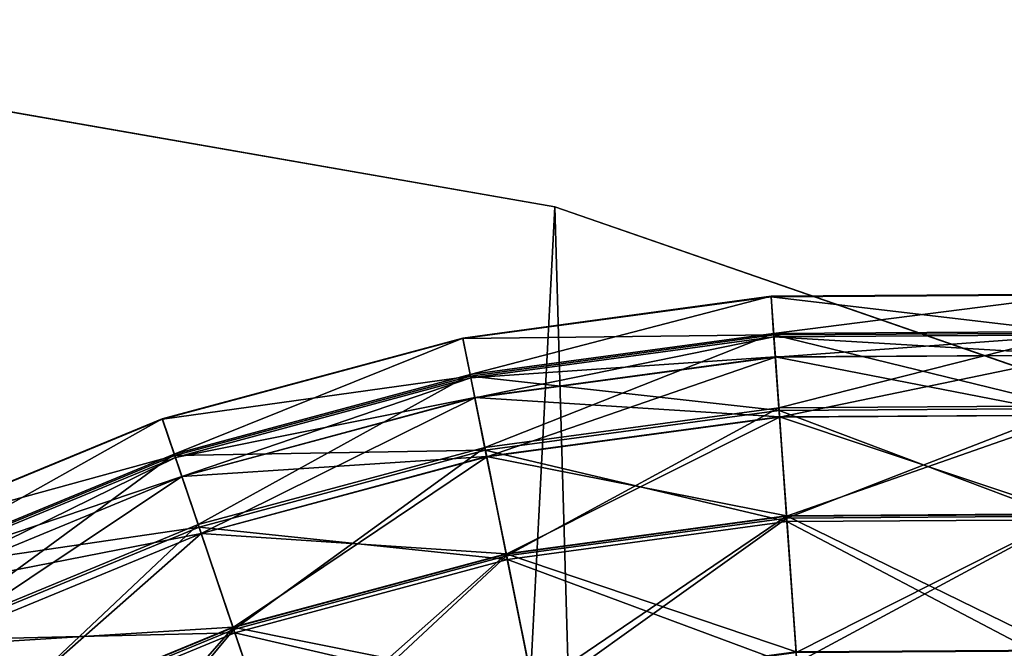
# Model space of a CAD drawing. Header units: millimetres. Extents: x 0 to 406, y 0 to 400.
# Tile 344 of 355: x 239 to 270, y 380 to 400. Entities that reach past the tile are written whole.
import ezdxf

# ---------------------------------------------------------------- set-up
doc = ezdxf.new("R2010")
doc.units = ezdxf.units.MM
doc.header["$LTSCALE"] = 25.4
doc.layers.get('0').update_dxf_attribs({"true_color": 0xff5454})

# ---------------------------------------------------------------- blocks, each defined once
blk = doc.blocks.new('KARO-10304.STL')
at = {"color": 250, "true_color": 0x262626}
mesh = blk.add_polyface(dxfattribs=at)
corners = [(-200.711, -21.837, 1474.427), (-197.395, 42.242, 1474.427), (-201.64, 10.336, 1474.427), (-194.634, -53.445, 1474.427), (-188.088, 73.053, 1474.427), (-183.565, -83.668, 1474.427), (-173.958, 101.973, 1474.427), (-167.791, -111.725, 1474.427), (-155.372, 128.251, 1474.427), (-147.721, -136.888, 1474.427), (-132.812, 151.208, 1474.427), (-123.874, -158.505, 1474.427), (-106.862, 170.248, 1474.427), (-96.869, -176.018, 1474.427), (-78.193, 184.88, 1474.427), (-67.404, -188.971, 1474.427), (-47.548, 194.723, 1474.427), (-36.243, -197.031, 1474.427), (-15.721, 199.522, 1474.427), (-4.192, -199.987, 1474.427), (16.463, 199.155, 1474.427), (27.918, -197.764, 1474.427), (48.172, 193.629, 1474.427), (59.255, -190.419, 1474.427), (78.584, 183.088, 1474.427), (89.008, -178.142, 1474.427), (106.911, 167.806, 1474.427), (116.407, -161.251, 1474.427), (132.42, 148.177, 1474.427), (140.741, -140.184, 1474.427), (154.449, 124.711, 1474.427), (161.381, -115.486, 1474.427), (172.43, 98.014, 1474.427), (177.792, -87.797, 1474.427), (185.895, 68.78, 1474.427), (189.548, -57.835, 1474.427), (194.496, 37.764, 1474.427), (196.347, -26.374, 1474.427), (198.01, 5.769, 1474.427)]
mesh.append_faces([[corners[k] for k in face] for face in [(0, 1, 2), (36, 37, 38)]], dxfattribs={"vtx0": -1, "color": 250})
mesh.append_faces([[corners[k] for k in face] for face in [(1, 3, 4), (4, 5, 6), (6, 7, 8), (8, 9, 10), (10, 11, 12), (12, 13, 14), (14, 15, 16), (16, 17, 18), (18, 19, 20), (20, 21, 22), (22, 23, 24), (24, 25, 26), (26, 27, 28), (28, 29, 30), (30, 31, 32), (32, 33, 34), (34, 35, 36)]], dxfattribs={"vtx0": -1, "vtx1": -1, "color": 250})
mesh.append_faces([[corners[k] for k in face] for face in [(1, 0, 3), (4, 3, 5), (6, 5, 7), (8, 7, 9), (10, 9, 11), (12, 11, 13), (14, 13, 15), (16, 15, 17), (18, 17, 19), (20, 19, 21), (22, 21, 23), (24, 23, 25), (26, 25, 27), (28, 27, 29), (30, 29, 31), (32, 31, 33), (34, 33, 35), (36, 35, 37)]], dxfattribs={"vtx0": -1, "vtx2": -1, "color": 250})
mesh = blk.add_polyface(dxfattribs=at)
corners = [(-197.395, 42.242, 1473.626), (-200.711, -21.837, 1473.626), (-201.64, 10.336, 1473.626), (-194.634, -53.445, 1473.626), (-188.088, 73.053, 1473.626), (-183.565, -83.668, 1473.626), (-173.958, 101.973, 1473.626), (-167.791, -111.725, 1473.626), (-155.372, 128.251, 1473.626), (-147.721, -136.888, 1473.626), (-132.812, 151.208, 1473.626), (-123.874, -158.505, 1473.626), (-106.862, 170.248, 1473.626), (-96.869, -176.018, 1473.626), (-78.193, 184.88, 1473.626), (-67.404, -188.971, 1473.626), (-47.548, 194.723, 1473.626), (-36.243, -197.031, 1473.626), (-15.721, 199.522, 1473.626), (-4.192, -199.987, 1473.626), (16.463, 199.155, 1473.626), (27.918, -197.764, 1473.626), (48.172, 193.629, 1473.626), (59.255, -190.419, 1473.626), (78.584, 183.088, 1473.626), (89.008, -178.142, 1473.626), (106.911, 167.806, 1473.626), (116.407, -161.251, 1473.626), (132.42, 148.177, 1473.626), (140.741, -140.184, 1473.626), (154.449, 124.711, 1473.626), (161.381, -115.486, 1473.626), (172.43, 98.014, 1473.626), (177.792, -87.797, 1473.626), (185.895, 68.78, 1473.626), (189.548, -57.835, 1473.626), (194.496, 37.764, 1473.626), (196.347, -26.374, 1473.626), (198.01, 5.769, 1473.626)]
mesh.append_faces([[corners[k] for k in face] for face in [(0, 1, 2), (37, 36, 38)]], dxfattribs={"vtx0": -1, "color": 250})
mesh.append_faces([[corners[k] for k in face] for face in [(1, 0, 3), (3, 4, 5), (5, 6, 7), (7, 8, 9), (9, 10, 11), (11, 12, 13), (13, 14, 15), (15, 16, 17), (17, 18, 19), (19, 20, 21), (21, 22, 23), (23, 24, 25), (25, 26, 27), (27, 28, 29), (29, 30, 31), (31, 32, 33), (33, 34, 35), (35, 36, 37)]], dxfattribs={"vtx0": -1, "vtx1": -1, "color": 250})
mesh.append_faces([[corners[k] for k in face] for face in [(3, 0, 4), (5, 4, 6), (7, 6, 8), (9, 8, 10), (11, 10, 12), (13, 12, 14), (15, 14, 16), (17, 16, 18), (19, 18, 20), (21, 20, 22), (23, 22, 24), (25, 24, 26), (27, 26, 28), (29, 28, 30), (31, 30, 32), (33, 32, 34), (35, 34, 36)]], dxfattribs={"vtx0": -1, "vtx2": -1, "color": 250})
mesh = blk.add_polyface(dxfattribs=at)
corners = [(16.463, 199.155, 1474.427), (48.172, 193.629, 1473.626), (16.463, 199.155, 1473.626), (48.172, 193.629, 1474.427)]
mesh.append_faces([[corners[k] for k in face] for face in [(0, 1, 2), (1, 0, 3)]], dxfattribs={"vtx0": -1, "color": 250})
mesh = blk.add_polyface(dxfattribs=at)
corners = [(48.172, 193.629, 1474.427), (78.584, 183.088, 1473.626), (48.172, 193.629, 1473.626), (78.584, 183.088, 1474.427)]
mesh.append_faces([[corners[k] for k in face] for face in [(0, 1, 2), (1, 0, 3)]], dxfattribs={"vtx0": -1, "color": 250})
at = {"color": 7, "true_color": 0xffffff}
mesh = blk.add_polyface(dxfattribs=at)
corners = [(55.073, 189.635, 409.257), (64.797, 190.868, 399.558), (54.99, 190.806, 399.558), (64.729, 189.696, 409.257)]
mesh.append_faces([[corners[k] for k in face] for face in [(0, 1, 2), (1, 0, 3)]], dxfattribs={"vtx0": -1, "color": 7})
mesh = blk.add_polyface(dxfattribs=at)
corners = [(54.99, 190.806, 399.558), (64.796, 190.852, 389.789), (54.992, 190.789, 389.789), (64.797, 190.868, 399.558)]
mesh.append_faces([[corners[k] for k in face] for face in [(0, 1, 2), (1, 0, 3)]], dxfattribs={"vtx0": -1, "color": 7})
mesh = blk.add_polyface(dxfattribs=at)
corners = [(45.504, 188.339, 409.257), (54.99, 190.806, 399.558), (45.273, 189.49, 399.558), (55.073, 189.635, 409.257)]
mesh.append_faces([[corners[k] for k in face] for face in [(0, 1, 2), (1, 0, 3)]], dxfattribs={"vtx0": -1, "color": 7})
mesh = blk.add_polyface(dxfattribs=at)
corners = [(45.273, 189.49, 399.558), (54.992, 190.789, 389.789), (45.276, 189.474, 389.789), (54.99, 190.806, 399.558)]
mesh.append_faces([[corners[k] for k in face] for face in [(0, 1, 2), (1, 0, 3)]], dxfattribs={"vtx0": -1, "color": 7})
mesh = blk.add_polyface(dxfattribs=at)
corners = [(45.276, 189.474, 389.789), (55.077, 189.585, 380.094), (45.514, 188.29, 380.094), (54.992, 190.789, 389.789)]
mesh.append_faces([[corners[k] for k in face] for face in [(0, 1, 2), (1, 0, 3)]], dxfattribs={"vtx0": -1, "color": 7})
mesh = blk.add_polyface(dxfattribs=at)
corners = [(54.992, 190.789, 389.789), (64.726, 189.646, 380.094), (55.077, 189.585, 380.094), (64.796, 190.852, 389.789)]
mesh.append_faces([[corners[k] for k in face] for face in [(0, 1, 2), (1, 0, 3)]], dxfattribs={"vtx0": -1, "color": 7})
mesh = blk.add_polyface(dxfattribs=at)
corners = [(45.968, 186.038, 418.74), (55.073, 189.635, 409.257), (45.504, 188.339, 409.257), (55.238, 187.293, 418.74)]
mesh.append_faces([[corners[k] for k in face] for face in [(0, 1, 2), (1, 0, 3)]], dxfattribs={"vtx0": -1, "color": 7})
mesh = blk.add_polyface(dxfattribs=at)
corners = [(55.238, 187.293, 418.74), (64.729, 189.696, 409.257), (55.073, 189.635, 409.257), (64.593, 187.353, 418.74)]
mesh.append_faces([[corners[k] for k in face] for face in [(0, 1, 2), (1, 0, 3)]], dxfattribs={"vtx0": -1, "color": 7})
mesh = blk.add_polyface(dxfattribs=at)
corners = [(55.077, 189.585, 380.094), (64.589, 187.27, 370.619), (55.244, 187.21, 370.619), (64.726, 189.646, 380.094)]
mesh.append_faces([[corners[k] for k in face] for face in [(0, 1, 2), (1, 0, 3)]], dxfattribs={"vtx0": -1, "color": 7})
mesh = blk.add_polyface(dxfattribs=at)
corners = [(36.18, 185.831, 409.257), (45.273, 189.49, 399.558), (35.803, 186.943, 399.558), (45.504, 188.339, 409.257)]
mesh.append_faces([[corners[k] for k in face] for face in [(0, 1, 2), (1, 0, 3)]], dxfattribs={"vtx0": -1, "color": 7})
mesh = blk.add_polyface(dxfattribs=at)
corners = [(35.803, 186.943, 399.558), (45.276, 189.474, 389.789), (35.808, 186.927, 389.789), (45.273, 189.49, 399.558)]
mesh.append_faces([[corners[k] for k in face] for face in [(0, 1, 2), (1, 0, 3)]], dxfattribs={"vtx0": -1, "color": 7})
mesh = blk.add_polyface(dxfattribs=at)
corners = [(35.808, 186.927, 389.789), (45.514, 188.29, 380.094), (36.196, 185.783, 380.094), (45.276, 189.474, 389.789)]
mesh.append_faces([[corners[k] for k in face] for face in [(0, 1, 2), (1, 0, 3)]], dxfattribs={"vtx0": -1, "color": 7})
mesh = blk.add_polyface(dxfattribs=at)
corners = [(45.514, 188.29, 380.094), (55.244, 187.21, 370.619), (45.984, 185.957, 370.619), (55.077, 189.585, 380.094)]
mesh.append_faces([[corners[k] for k in face] for face in [(0, 1, 2), (1, 0, 3)]], dxfattribs={"vtx0": -1, "color": 7})
mesh = blk.add_polyface(dxfattribs=at)
corners = [(55.125, 188.893, 404.775), (45.526, 188.231, 394.775), (55.081, 189.524, 394.775), (45.651, 187.61, 404.775)]
mesh.append_faces([[corners[k] for k in face] for face in [(0, 1, 2), (1, 0, 3)]], dxfattribs={"vtx0": -1, "color": 7})
mesh = blk.add_polyface(dxfattribs=at)
corners = [(55.081, 189.524, 394.775), (45.652, 187.606, 384.775), (55.126, 188.888, 384.775), (45.526, 188.231, 394.775)]
mesh.append_faces([[corners[k] for k in face] for face in [(0, 1, 2), (1, 0, 3)]], dxfattribs={"vtx0": -1, "color": 7})
mesh = blk.add_polyface(dxfattribs=at)
corners = [(64.686, 188.953, 404.775), (55.081, 189.524, 394.775), (64.722, 189.586, 394.775), (55.125, 188.893, 404.775)]
mesh.append_faces([[corners[k] for k in face] for face in [(0, 1, 2), (1, 0, 3)]], dxfattribs={"vtx0": -1, "color": 7})
mesh = blk.add_polyface(dxfattribs=at)
corners = [(64.722, 189.586, 394.775), (55.126, 188.888, 384.775), (64.686, 188.949, 384.775), (55.081, 189.524, 394.775)]
mesh.append_faces([[corners[k] for k in face] for face in [(0, 1, 2), (1, 0, 3)]], dxfattribs={"vtx0": -1, "color": 7})
mesh = blk.add_polyface(dxfattribs=at)
corners = [(55.259, 187.003, 414.614), (45.651, 187.61, 404.775), (55.125, 188.893, 404.775), (46.025, 185.753, 414.614)]
mesh.append_faces([[corners[k] for k in face] for face in [(0, 1, 2), (1, 0, 3)]], dxfattribs={"vtx0": -1, "color": 7})
mesh = blk.add_polyface(dxfattribs=at)
corners = [(55.126, 188.888, 384.775), (46.027, 185.745, 374.937), (55.259, 186.995, 374.937), (45.652, 187.606, 384.775)]
mesh.append_faces([[corners[k] for k in face] for face in [(0, 1, 2), (1, 0, 3)]], dxfattribs={"vtx0": -1, "color": 7})
mesh = blk.add_polyface(dxfattribs=at)
corners = [(64.577, 187.062, 414.614), (55.125, 188.893, 404.775), (64.686, 188.953, 404.775), (55.259, 187.003, 414.614)]
mesh.append_faces([[corners[k] for k in face] for face in [(0, 1, 2), (1, 0, 3)]], dxfattribs={"vtx0": -1, "color": 7})
mesh = blk.add_polyface(dxfattribs=at)
corners = [(64.686, 188.949, 384.775), (55.259, 186.995, 374.937), (64.576, 187.054, 374.937), (55.126, 188.888, 384.775)]
mesh.append_faces([[corners[k] for k in face] for face in [(0, 1, 2), (1, 0, 3)]], dxfattribs={"vtx0": -1, "color": 7})
mesh = blk.add_polyface(dxfattribs=at)
corners = [(36.934, 183.608, 418.74), (45.504, 188.339, 409.257), (36.18, 185.831, 409.257), (45.968, 186.038, 418.74)]
mesh.append_faces([[corners[k] for k in face] for face in [(0, 1, 2), (1, 0, 3)]], dxfattribs={"vtx0": -1, "color": 7})
mesh = blk.add_polyface(dxfattribs=at)
corners = [(36.196, 185.783, 380.094), (45.984, 185.957, 370.619), (36.961, 183.529, 370.619), (45.514, 188.29, 380.094)]
mesh.append_faces([[corners[k] for k in face] for face in [(0, 1, 2), (1, 0, 3)]], dxfattribs={"vtx0": -1, "color": 7})
mesh = blk.add_polyface(dxfattribs=at)
corners = [(45.651, 187.61, 404.775), (36.216, 185.726, 394.775), (45.526, 188.231, 394.775), (36.419, 185.126, 404.775)]
mesh.append_faces([[corners[k] for k in face] for face in [(0, 1, 2), (1, 0, 3)]], dxfattribs={"vtx0": -1, "color": 7})
mesh = blk.add_polyface(dxfattribs=at)
corners = [(45.526, 188.231, 394.775), (36.42, 185.122, 384.775), (45.652, 187.606, 384.775), (36.216, 185.726, 394.775)]
mesh.append_faces([[corners[k] for k in face] for face in [(0, 1, 2), (1, 0, 3)]], dxfattribs={"vtx0": -1, "color": 7})
mesh = blk.add_polyface(dxfattribs=at)
corners = [(46.025, 185.753, 414.614), (36.419, 185.126, 404.775), (45.651, 187.61, 404.775), (37.027, 183.332, 414.614)]
mesh.append_faces([[corners[k] for k in face] for face in [(0, 1, 2), (1, 0, 3)]], dxfattribs={"vtx0": -1, "color": 7})
mesh = blk.add_polyface(dxfattribs=at)
corners = [(45.652, 187.606, 384.775), (37.03, 183.324, 374.937), (46.027, 185.745, 374.937), (36.42, 185.122, 384.775)]
mesh.append_faces([[corners[k] for k in face] for face in [(0, 1, 2), (1, 0, 3)]], dxfattribs={"vtx0": -1, "color": 7})
mesh = blk.add_polyface(dxfattribs=at)
corners = [(46.656, 182.621, 427.866), (55.238, 187.293, 418.74), (45.968, 186.038, 418.74), (55.484, 183.816, 427.866)]
mesh.append_faces([[corners[k] for k in face] for face in [(0, 1, 2), (1, 0, 3)]], dxfattribs={"vtx0": -1, "color": 7})
mesh = blk.add_polyface(dxfattribs=at)
corners = [(45.984, 185.957, 370.619), (55.492, 183.702, 361.505), (46.679, 182.508, 361.505), (55.244, 187.21, 370.619)]
mesh.append_faces([[corners[k] for k in face] for face in [(0, 1, 2), (1, 0, 3)]], dxfattribs={"vtx0": -1, "color": 7})
mesh = blk.add_polyface(dxfattribs=at)
corners = [(55.484, 183.816, 427.866), (64.593, 187.353, 418.74), (55.238, 187.293, 418.74), (64.392, 183.873, 427.866)]
mesh.append_faces([[corners[k] for k in face] for face in [(0, 1, 2), (1, 0, 3)]], dxfattribs={"vtx0": -1, "color": 7})
mesh = blk.add_polyface(dxfattribs=at)
corners = [(55.244, 187.21, 370.619), (64.385, 183.758, 361.505), (55.492, 183.702, 361.505), (64.589, 187.27, 370.619)]
mesh.append_faces([[corners[k] for k in face] for face in [(0, 1, 2), (1, 0, 3)]], dxfattribs={"vtx0": -1, "color": 7})
mesh = blk.add_polyface(dxfattribs=at)
corners = [(27.253, 182.151, 409.257), (35.803, 186.943, 399.558), (26.737, 183.205, 399.558), (36.18, 185.831, 409.257)]
mesh.append_faces([[corners[k] for k in face] for face in [(0, 1, 2), (1, 0, 3)]], dxfattribs={"vtx0": -1, "color": 7})
mesh = blk.add_polyface(dxfattribs=at)
corners = [(26.737, 183.205, 399.558), (35.808, 186.927, 389.789), (26.744, 183.19, 389.789), (35.803, 186.943, 399.558)]
mesh.append_faces([[corners[k] for k in face] for face in [(0, 1, 2), (1, 0, 3)]], dxfattribs={"vtx0": -1, "color": 7})
mesh = blk.add_polyface(dxfattribs=at)
corners = [(26.744, 183.19, 389.789), (36.196, 185.783, 380.094), (27.275, 182.105, 380.094), (35.808, 186.927, 389.789)]
mesh.append_faces([[corners[k] for k in face] for face in [(0, 1, 2), (1, 0, 3)]], dxfattribs={"vtx0": -1, "color": 7})
mesh = blk.add_polyface(dxfattribs=at)
corners = [(55.479, 183.887, 424.134), (46.025, 185.753, 414.614), (55.259, 187.003, 414.614), (46.642, 182.69, 424.134)]
mesh.append_faces([[corners[k] for k in face] for face in [(0, 1, 2), (1, 0, 3)]], dxfattribs={"vtx0": -1, "color": 7})
mesh = blk.add_polyface(dxfattribs=at)
corners = [(55.259, 186.995, 374.937), (46.644, 182.678, 365.418), (55.48, 183.874, 365.418), (46.027, 185.745, 374.937)]
mesh.append_faces([[corners[k] for k in face] for face in [(0, 1, 2), (1, 0, 3)]], dxfattribs={"vtx0": -1, "color": 7})
mesh = blk.add_polyface(dxfattribs=at)
corners = [(64.396, 183.944, 424.134), (55.259, 187.003, 414.614), (64.577, 187.062, 414.614), (55.479, 183.887, 424.134)]
mesh.append_faces([[corners[k] for k in face] for face in [(0, 1, 2), (1, 0, 3)]], dxfattribs={"vtx0": -1, "color": 7})
mesh = blk.add_polyface(dxfattribs=at)
corners = [(64.576, 187.054, 374.937), (55.48, 183.874, 365.418), (64.395, 183.931, 365.418), (55.259, 186.995, 374.937)]
mesh.append_faces([[corners[k] for k in face] for face in [(0, 1, 2), (1, 0, 3)]], dxfattribs={"vtx0": -1, "color": 7})
mesh = blk.add_polyface(dxfattribs=at)
corners = [(38.053, 180.307, 427.866), (45.968, 186.038, 418.74), (36.934, 183.608, 418.74), (46.656, 182.621, 427.866)]
mesh.append_faces([[corners[k] for k in face] for face in [(0, 1, 2), (1, 0, 3)]], dxfattribs={"vtx0": -1, "color": 7})
mesh = blk.add_polyface(dxfattribs=at)
corners = [(36.961, 183.529, 370.619), (46.679, 182.508, 361.505), (38.09, 180.198, 361.505), (45.984, 185.957, 370.619)]
mesh.append_faces([[corners[k] for k in face] for face in [(0, 1, 2), (1, 0, 3)]], dxfattribs={"vtx0": -1, "color": 7})
mesh = blk.add_polyface(dxfattribs=at)
corners = [(28.285, 180.042, 418.74), (36.18, 185.831, 409.257), (27.253, 182.151, 409.257), (36.934, 183.608, 418.74)]
mesh.append_faces([[corners[k] for k in face] for face in [(0, 1, 2), (1, 0, 3)]], dxfattribs={"vtx0": -1, "color": 7})
mesh = blk.add_polyface(dxfattribs=at)
corners = [(27.275, 182.105, 380.094), (36.961, 183.529, 370.619), (28.321, 179.967, 370.619), (36.196, 185.783, 380.094)]
mesh.append_faces([[corners[k] for k in face] for face in [(0, 1, 2), (1, 0, 3)]], dxfattribs={"vtx0": -1, "color": 7})
mesh = blk.add_polyface(dxfattribs=at)
corners = [(36.216, 185.726, 394.775), (27.582, 181.478, 384.775), (36.42, 185.122, 384.775), (27.302, 182.051, 394.775)]
mesh.append_faces([[corners[k] for k in face] for face in [(0, 1, 2), (1, 0, 3)]], dxfattribs={"vtx0": -1, "color": 7})
mesh = blk.add_polyface(dxfattribs=at)
corners = [(36.419, 185.126, 404.775), (27.302, 182.051, 394.775), (36.216, 185.726, 394.775), (27.58, 181.482, 404.775)]
mesh.append_faces([[corners[k] for k in face] for face in [(0, 1, 2), (1, 0, 3)]], dxfattribs={"vtx0": -1, "color": 7})
mesh = blk.add_polyface(dxfattribs=at)
corners = [(46.642, 182.69, 424.134), (37.027, 183.332, 414.614), (46.025, 185.753, 414.614), (38.03, 180.374, 424.134)]
mesh.append_faces([[corners[k] for k in face] for face in [(0, 1, 2), (1, 0, 3)]], dxfattribs={"vtx0": -1, "color": 7})
mesh = blk.add_polyface(dxfattribs=at)
corners = [(46.027, 185.745, 374.937), (38.034, 180.362, 365.418), (46.644, 182.678, 365.418), (37.03, 183.324, 374.937)]
mesh.append_faces([[corners[k] for k in face] for face in [(0, 1, 2), (1, 0, 3)]], dxfattribs={"vtx0": -1, "color": 7})
mesh = blk.add_polyface(dxfattribs=at)
corners = [(37.027, 183.332, 414.614), (27.58, 181.482, 404.775), (36.419, 185.126, 404.775), (28.413, 179.781, 414.614)]
mesh.append_faces([[corners[k] for k in face] for face in [(0, 1, 2), (1, 0, 3)]], dxfattribs={"vtx0": -1, "color": 7})
mesh = blk.add_polyface(dxfattribs=at)
corners = [(36.42, 185.122, 384.775), (28.416, 179.773, 374.937), (37.03, 183.324, 374.937), (27.582, 181.478, 384.775)]
mesh.append_faces([[corners[k] for k in face] for face in [(0, 1, 2), (1, 0, 3)]], dxfattribs={"vtx0": -1, "color": 7})
mesh = blk.add_polyface(dxfattribs=at)
corners = [(55.782, 179.594, 433.182), (46.642, 182.69, 424.134), (55.479, 183.887, 424.134), (47.491, 178.471, 433.182)]
mesh.append_faces([[corners[k] for k in face] for face in [(0, 1, 2), (1, 0, 3)]], dxfattribs={"vtx0": -1, "color": 7})
mesh = blk.add_polyface(dxfattribs=at)
corners = [(55.48, 183.874, 365.418), (47.495, 178.455, 356.372), (55.783, 179.577, 356.372), (46.644, 182.678, 365.418)]
mesh.append_faces([[corners[k] for k in face] for face in [(0, 1, 2), (1, 0, 3)]], dxfattribs={"vtx0": -1, "color": 7})
mesh = blk.add_polyface(dxfattribs=at)
corners = [(47.558, 178.139, 436.5), (55.484, 183.816, 427.866), (46.656, 182.621, 427.866), (55.806, 179.255, 436.5)]
mesh.append_faces([[corners[k] for k in face] for face in [(0, 1, 2), (1, 0, 3)]], dxfattribs={"vtx0": -1, "color": 7})
mesh = blk.add_polyface(dxfattribs=at)
corners = [(64.148, 179.647, 433.182), (55.479, 183.887, 424.134), (64.396, 183.944, 424.134), (55.782, 179.594, 433.182)]
mesh.append_faces([[corners[k] for k in face] for face in [(0, 1, 2), (1, 0, 3)]], dxfattribs={"vtx0": -1, "color": 7})
mesh = blk.add_polyface(dxfattribs=at)
corners = [(64.395, 183.931, 365.418), (55.783, 179.577, 356.372), (64.147, 179.63, 356.372), (55.48, 183.874, 365.418)]
mesh.append_faces([[corners[k] for k in face] for face in [(0, 1, 2), (1, 0, 3)]], dxfattribs={"vtx0": -1, "color": 7})
mesh = blk.add_polyface(dxfattribs=at)
corners = [(55.806, 179.255, 436.5), (64.392, 183.873, 427.866), (55.484, 183.816, 427.866), (64.128, 179.308, 436.5)]
mesh.append_faces([[corners[k] for k in face] for face in [(0, 1, 2), (1, 0, 3)]], dxfattribs={"vtx0": -1, "color": 7})
mesh = blk.add_polyface(dxfattribs=at)
corners = [(55.492, 183.702, 361.505), (64.12, 179.164, 352.887), (55.816, 179.111, 352.887), (64.385, 183.758, 361.505)]
mesh.append_faces([[corners[k] for k in face] for face in [(0, 1, 2), (1, 0, 3)]], dxfattribs={"vtx0": -1, "color": 7})
mesh = blk.add_polyface(dxfattribs=at)
corners = [(29.817, 176.911, 427.866), (36.934, 183.608, 418.74), (28.285, 180.042, 418.74), (38.053, 180.307, 427.866)]
mesh.append_faces([[corners[k] for k in face] for face in [(0, 1, 2), (1, 0, 3)]], dxfattribs={"vtx0": -1, "color": 7})
mesh = blk.add_polyface(dxfattribs=at)
corners = [(28.321, 179.967, 370.619), (38.09, 180.198, 361.505), (29.868, 176.808, 361.505), (36.961, 183.529, 370.619)]
mesh.append_faces([[corners[k] for k in face] for face in [(0, 1, 2), (1, 0, 3)]], dxfattribs={"vtx0": -1, "color": 7})
mesh = blk.add_polyface(dxfattribs=at)
corners = [(46.679, 182.508, 361.505), (55.816, 179.111, 352.887), (47.587, 177.997, 352.887), (55.492, 183.702, 361.505)]
mesh.append_faces([[corners[k] for k in face] for face in [(0, 1, 2), (1, 0, 3)]], dxfattribs={"vtx0": -1, "color": 7})
mesh = blk.add_polyface(dxfattribs=at)
corners = [(38.03, 180.374, 424.134), (28.413, 179.781, 414.614), (37.027, 183.332, 414.614), (29.786, 176.975, 424.134)]
mesh.append_faces([[corners[k] for k in face] for face in [(0, 1, 2), (1, 0, 3)]], dxfattribs={"vtx0": -1, "color": 7})
mesh = blk.add_polyface(dxfattribs=at)
corners = [(37.03, 183.324, 374.937), (29.792, 176.964, 365.418), (38.034, 180.362, 365.418), (28.416, 179.773, 374.937)]
mesh.append_faces([[corners[k] for k in face] for face in [(0, 1, 2), (1, 0, 3)]], dxfattribs={"vtx0": -1, "color": 7})
mesh = blk.add_polyface(dxfattribs=at)
corners = [(47.491, 178.471, 433.182), (38.03, 180.374, 424.134), (46.642, 182.69, 424.134), (39.413, 176.298, 433.182)]
mesh.append_faces([[corners[k] for k in face] for face in [(0, 1, 2), (1, 0, 3)]], dxfattribs={"vtx0": -1, "color": 7})
mesh = blk.add_polyface(dxfattribs=at)
corners = [(46.644, 182.678, 365.418), (39.418, 176.282, 356.372), (47.495, 178.455, 356.372), (38.034, 180.362, 365.418)]
mesh.append_faces([[corners[k] for k in face] for face in [(0, 1, 2), (1, 0, 3)]], dxfattribs={"vtx0": -1, "color": 7})
mesh = blk.add_polyface(dxfattribs=at)
corners = [(39.521, 175.977, 436.5), (46.656, 182.621, 427.866), (38.053, 180.307, 427.866), (47.558, 178.139, 436.5)]
mesh.append_faces([[corners[k] for k in face] for face in [(0, 1, 2), (1, 0, 3)]], dxfattribs={"vtx0": -1, "color": 7})
mesh = blk.add_polyface(dxfattribs=at)
corners = [(38.09, 180.198, 361.505), (47.587, 177.997, 352.887), (39.568, 175.839, 352.887), (46.679, 182.508, 361.505)]
mesh.append_faces([[corners[k] for k in face] for face in [(0, 1, 2), (1, 0, 3)]], dxfattribs={"vtx0": -1, "color": 7})
mesh = blk.add_polyface(dxfattribs=at)
corners = [(39.413, 176.298, 433.182), (29.786, 176.975, 424.134), (38.03, 180.374, 424.134), (31.678, 173.109, 433.182)]
mesh.append_faces([[corners[k] for k in face] for face in [(0, 1, 2), (1, 0, 3)]], dxfattribs={"vtx0": -1, "color": 7})
mesh = blk.add_polyface(dxfattribs=at)
corners = [(38.034, 180.362, 365.418), (31.685, 173.094, 356.372), (39.418, 176.282, 356.372), (29.792, 176.964, 365.418)]
mesh.append_faces([[corners[k] for k in face] for face in [(0, 1, 2), (1, 0, 3)]], dxfattribs={"vtx0": -1, "color": 7})
mesh = blk.add_polyface(dxfattribs=at)
corners = [(31.827, 172.804, 436.5), (38.053, 180.307, 427.866), (29.817, 176.911, 427.866), (39.521, 175.977, 436.5)]
mesh.append_faces([[corners[k] for k in face] for face in [(0, 1, 2), (1, 0, 3)]], dxfattribs={"vtx0": -1, "color": 7})
mesh = blk.add_polyface(dxfattribs=at)
corners = [(29.868, 176.808, 361.505), (39.568, 175.839, 352.887), (31.891, 172.674, 352.887), (38.09, 180.198, 361.505)]
mesh.append_faces([[corners[k] for k in face] for face in [(0, 1, 2), (1, 0, 3)]], dxfattribs={"vtx0": -1, "color": 7})

msp = doc.modelspace()

# ---------------------------------------------------------------- block references
at = {"color": 0}
msp.add_blockref('KARO-10304.STL', (207.872, 199.987, -14.788), dxfattribs=at)

doc.saveas('drawing.dxf')
